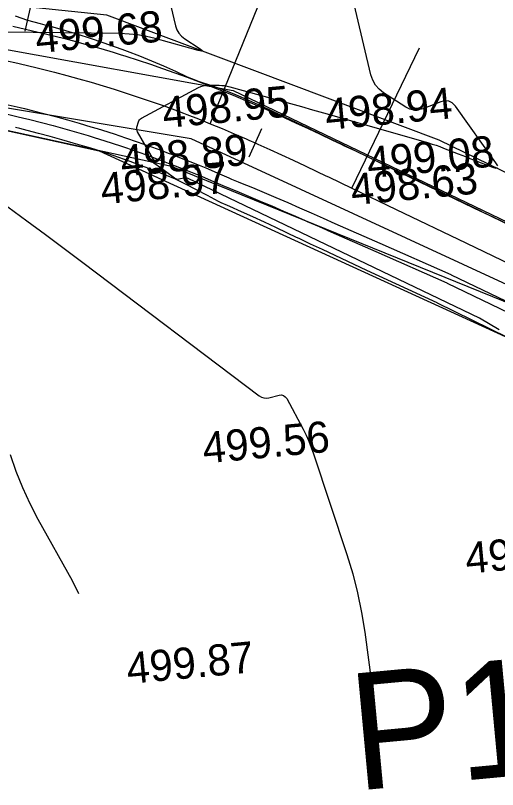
# Model space of a CAD drawing. Extents: x -636600 to -628587, y -1090963 to -1085869.
# Drawn here: x -629429.59 to -629398.65, y -1086793.15 to -1086743.44 of the extents above; entities that cross this region are included whole.
import ezdxf

# ---------------------------------------------------------------- set-up
doc = ezdxf.new("R2010")
doc.units = 0
for name, color, linetype in [('01_PARCELY_NÁVRH_PC', 7, 'Continuous'), ('03_PC_OBJEKTY_STAV', 7, 'Continuous'), ('40', 7, 'Continuous'), ('42', 7, 'Continuous'), ('dno příkopu', 7, 'Continuous'), ('Ex_Major Contours', 7, 'Continuous'), ('Ex_Minor Contours', 7, 'Continuous'), ('HEKTOMETRY20', 7, 'Continuous'), ('HL_BODY', 7, 'Continuous'), ('koty_vše', 7, 'Continuous'), ('POLOMERY', 7, 'Continuous'), ('situace_osa', 7, 'Continuous'), ('situace_těleso', 7, 'Continuous'), ('situace_vozovka', 7, 'Continuous'), ('VRCHOLY', 7, 'Continuous')]:
    doc.layers.add(name, color=color, linetype=linetype)

msp = doc.modelspace()

# ---------------------------------------------------------------- linework, layer by layer
at = {"layer": '01_PARCELY_NÁVRH_PC'}
msp.add_lwpolyline([(-629581.291, -1086747.343), (-629573.181, -1086748.729), (-629545.026, -1086748.335), (-629523.063, -1086748.889), (-629503.553, -1086748.126), (-629457.673, -1086748.153), (-629437.396, -1086749.251), (-629424.229, -1086752.131), (-629386.136, -1086769.549), (-629377.577, -1086772.818), (-629374.158, -1086766.006), (-629384.019, -1086760.39), (-629402.398, -1086751.456), (-629423.72, -1086743.43), (-629445.196, -1086741.176), (-629480.023, -1086740.659), (-629516.669, -1086741.668), (-629576.679, -1086741.689)], close=True, dxfattribs=at)
at = {"layer": '40'}
for p, q in [((-629436.834, -1086744.427), (-629415.614, -1086748.255)), ((-629418.306, -1086751.36), (-629437.253, -1086748.203)), ((-629415.614, -1086748.255), (-629377.087, -1086766.793)), ((-629377.887, -1086770.051), (-629418.306, -1086751.36))]:
    msp.add_line(p, q, dxfattribs=at)
at = {"layer": '42'}
for p, q in [((-629419.585, -1086753.147), (-629437.396, -1086749.251)), ((-629377.887, -1086770.051), (-629419.585, -1086753.147))]:
    msp.add_line(p, q, dxfattribs=at)
at = {"layer": 'dno příkopu'}
msp.add_lwpolyline([(-629430.184, -1086749.763), (-629429.428, -1086749.939), (-629429.149, -1086750.005), (-629428.674, -1086750.122), (-629427.922, -1086750.313), (-629427.172, -1086750.512), (-629426.423, -1086750.718), (-629425.677, -1086750.932), (-629424.934, -1086751.154), (-629424.531, -1086751.277), (-629424.192, -1086751.383), (-629423.453, -1086751.619), (-629422.716, -1086751.863), (-629421.982, -1086752.115), (-629421.251, -1086752.373), (-629420.522, -1086752.64), (-629420.001, -1086752.835), (-629419.795, -1086752.913), (-629419.072, -1086753.194), (-629418.351, -1086753.482), (-629417.612, -1086753.787), (-629416.872, -1086754.1), (-629416.133, -1086754.42), (-629415.965, -1086754.494), (-629415.549, -1086754.662), (-629415.385, -1086754.729), (-629414.634, -1086755.038), (-629413.882, -1086755.354), (-629413.13, -1086755.674), (-629412.376, -1086755.999), (-629411.62, -1086756.328), (-629411.029, -1086756.588), (-629410.863, -1086756.66), (-629410.104, -1086756.995), (-629409.342, -1086757.332), (-629406.459, -1086758.606), (-629401.909, -1086760.618), (-629401.884, -1086760.63), (-629397.378, -1086762.797)], dxfattribs=at)
at = {"layer": 'Ex_Major Contours'}
msp.add_lwpolyline([(-629429.934, -1086771.64), (-629429.565, -1086772.708), (-629429.144, -1086773.754), (-629428.672, -1086774.776), (-629428.147, -1086775.777), (-629425.945, -1086779.734), (-629425.545, -1086780.561)], dxfattribs=at)
at = {"layer": 'Ex_Minor Contours'}
for points in [[(-629398.637, -1086753.102), (-629398.759, -1086752.895), (-629401.356, -1086749.256), (-629401.549, -1086749.05), (-629401.769, -1086748.935), (-629402.016, -1086748.911), (-629402.29, -1086748.979), (-629403.441, -1086749.431), (-629403.725, -1086749.509), (-629404.002, -1086749.517), (-629404.272, -1086749.454), (-629404.536, -1086749.322), (-629405.957, -1086748.408), (-629406.251, -1086748.179), (-629406.486, -1086747.909), (-629406.662, -1086747.597), (-629406.78, -1086747.243), (-629408.947, -1086738.06)], [(-629419.809, -1086742.008), (-629419.316, -1086744.098), (-629419.231, -1086744.353), (-629419.104, -1086744.578), (-629418.934, -1086744.773), (-629418.722, -1086744.938), (-629417.79, -1086745.538), (-629417.619, -1086745.66), (-629417.573, -1086745.726), (-629417.653, -1086745.736), (-629417.858, -1086745.69), (-629420.622, -1086744.924), (-629421.174, -1086744.79), (-629421.731, -1086744.692), (-629422.294, -1086744.631), (-629422.862, -1086744.605), (-629435.915, -1086744.439)], [(-629398.544, -1086763.619), (-629399.81, -1086762.872), (-629418.497, -1086753.913), (-629418.568, -1086753.885), (-629418.641, -1086753.871), (-629418.716, -1086753.87), (-629418.791, -1086753.881), (-629419.097, -1086753.954), (-629419.172, -1086753.965), (-629419.243, -1086753.958), (-629419.311, -1086753.935), (-629419.376, -1086753.896), (-629419.874, -1086753.52), (-629419.958, -1086753.457), (-629420.043, -1086753.394), (-629420.127, -1086753.332), (-629420.212, -1086753.269), (-629420.701, -1086752.914), (-629420.709, -1086752.906), (-629420.711, -1086752.899), (-629420.707, -1086752.893), (-629420.698, -1086752.888), (-629420.649, -1086752.867), (-629420.639, -1086752.86), (-629420.634, -1086752.853), (-629420.634, -1086752.844), (-629420.638, -1086752.833), (-629421.752, -1086750.92), (-629421.787, -1086750.845), (-629421.805, -1086750.767), (-629421.807, -1086750.687), (-629421.791, -1086750.606), (-629421.695, -1086750.275), (-629421.665, -1086750.198), (-629421.621, -1086750.131), (-629421.565, -1086750.074), (-629421.496, -1086750.028), (-629417.846, -1086748.07), (-629417.692, -1086747.999), (-629417.533, -1086747.949), (-629417.369, -1086747.92), (-629417.2, -1086747.912), (-629416.513, -1086747.92), (-629416.342, -1086747.928), (-629416.173, -1086747.946), (-629416.005, -1086747.976), (-629415.838, -1086748.016), (-629411.941, -1086749.096), (-629411.236, -1086749.292), (-629410.532, -1086749.49), (-629409.828, -1086749.689), (-629409.125, -1086749.89), (-629403.075, -1086751.626), (-629402.834, -1086751.699), (-629402.594, -1086751.777), (-629402.357, -1086751.86), (-629402.121, -1086751.95), (-629401.183, -1086752.318), (-629400.948, -1086752.41), (-629400.714, -1086752.502), (-629400.479, -1086752.594), (-629400.244, -1086752.685), (-629398.977, -1086753.176), (-629398.746, -1086753.243), (-629398.633, -1086753.218)], [(-629430.076, -1086755.738), (-629428.868, -1086756.622), (-629427.664, -1086757.511), (-629426.463, -1086758.405), (-629425.267, -1086759.304), (-629413.939, -1086767.857), (-629413.799, -1086767.942), (-629413.652, -1086767.991), (-629413.497, -1086768.005), (-629413.335, -1086767.983), (-629412.671, -1086767.824), (-629412.516, -1086767.808), (-629412.382, -1086767.84), (-629412.27, -1086767.919), (-629412.179, -1086768.046), (-629411.131, -1086770.014), (-629410.938, -1086770.396), (-629410.762, -1086770.785), (-629410.602, -1086771.181), (-629410.459, -1086771.585), (-629408.316, -1086778.064), (-629407.943, -1086779.286), (-629407.627, -1086780.521), (-629407.369, -1086781.77), (-629407.169, -1086783.032), (-629406.535, -1086787.72)]]:
    msp.add_lwpolyline(points, dxfattribs=at)
at = {"layer": 'HEKTOMETRY20'}
msp.add_lwpolyline([(-629413.79, -1086750.71), (-629414.604, -1086752.537)], dxfattribs=at)
at = {"layer": 'HL_BODY'}
for points in [[(-629417.095, -1086750.388), (-629413.334, -1086741.122)], [(-629407.996, -1086754.53), (-629403.664, -1086745.518)]]:
    msp.add_lwpolyline(points, dxfattribs=at)
at = {"layer": 'POLOMERY'}
for points in [[(-629417.095, -1086750.388), (-629413.334, -1086741.122)], [(-629407.996, -1086754.53), (-629403.664, -1086745.518)]]:
    msp.add_lwpolyline(points, dxfattribs=at)
at = {"layer": 'situace_osa'}
msp.add_lwpolyline([(-629430.234, -1086746.33), (-629429.443, -1086746.506), (-629428.654, -1086746.689), (-629428.364, -1086746.759), (-629427.867, -1086746.881), (-629427.082, -1086747.08), (-629426.3, -1086747.288), (-629425.519, -1086747.503), (-629424.74, -1086747.726), (-629423.964, -1086747.958), (-629423.544, -1086748.086), (-629423.191, -1086748.197), (-629422.419, -1086748.443), (-629421.65, -1086748.698), (-629420.884, -1086748.96), (-629420.121, -1086749.23), (-629419.36, -1086749.508), (-629418.816, -1086749.712), (-629418.602, -1086749.794), (-629417.847, -1086750.087), (-629417.095, -1086750.388), (-629416.325, -1086750.705), (-629415.557, -1086751.03), (-629414.793, -1086751.361), (-629414.619, -1086751.437), (-629414.197, -1086751.624), (-629414.031, -1086751.698), (-629413.271, -1086752.041), (-629412.513, -1086752.388), (-629411.758, -1086752.739), (-629411.003, -1086753.093), (-629410.25, -1086753.45), (-629409.663, -1086753.731), (-629409.498, -1086753.809), (-629408.747, -1086754.17), (-629407.996, -1086754.53), (-629405.156, -1086755.896), (-629400.675, -1086758.05), (-629400.649, -1086758.062), (-629396.143, -1086760.228)], dxfattribs=at)
at = {"layer": 'situace_těleso'}
for points in [[(-629429.612, -1086743.464), (-629428.814, -1086743.738), (-629428.005, -1086743.961), (-629427.705, -1086744.039), (-629427.195, -1086744.177), (-629426.388, -1086744.405), (-629425.585, -1086744.647), (-629424.787, -1086744.9), (-629423.992, -1086745.167), (-629423.202, -1086745.445), (-629422.775, -1086745.602), (-629422.417, -1086745.736), (-629421.637, -1086746.04), (-629420.861, -1086746.355), (-629420.091, -1086746.682), (-629419.327, -1086747.021), (-629418.567, -1086747.371), (-629418.014, -1086747.596), (-629417.79, -1086747.669), (-629416.998, -1086747.931), (-629416.211, -1086748.209), (-629415.417, -1086748.53), (-629414.635, -1086748.877), (-629413.858, -1086749.228), (-629413.682, -1086749.309), (-629413.254, -1086749.506), (-629413.086, -1086749.584), (-629412.317, -1086749.943), (-629411.552, -1086750.305), (-629410.791, -1086750.67), (-629410.032, -1086751.036), (-629409.276, -1086751.403), (-629408.687, -1086751.69), (-629408.523, -1086751.77), (-629407.771, -1086752.138), (-629407.02, -1086752.501), (-629404.175, -1086753.854), (-629399.695, -1086756.012), (-629399.67, -1086756.025), (-629395.157, -1086758.177)], [(-629398.013, -1086764.119), (-629402.502, -1086761.916), (-629402.527, -1086761.903), (-629407.041, -1086759.818), (-629409.892, -1086758.476), (-629410.644, -1086758.12), (-629411.391, -1086757.765), (-629411.554, -1086757.687), (-629412.136, -1086757.412), (-629412.878, -1086757.063), (-629413.617, -1086756.718), (-629414.355, -1086756.377), (-629415.091, -1086756.043), (-629415.826, -1086755.715), (-629415.986, -1086755.644), (-629416.393, -1086755.466), (-629416.556, -1086755.385), (-629417.26, -1086755.006), (-629417.965, -1086754.633), (-629418.671, -1086754.268), (-629419.362, -1086753.929), (-629420.074, -1086753.642), (-629420.276, -1086753.562), (-629420.789, -1086753.362), (-629421.507, -1086753.088), (-629422.228, -1086752.822), (-629422.952, -1086752.563), (-629423.679, -1086752.312), (-629424.409, -1086752.072), (-629424.745, -1086751.969), (-629425.144, -1086751.848), (-629425.882, -1086751.631), (-629426.621, -1086751.42), (-629427.362, -1086751.215), (-629428.104, -1086751.016), (-629428.848, -1086750.824), (-629429.319, -1086750.706), (-629429.594, -1086750.638)]]:
    msp.add_lwpolyline(points, dxfattribs=at)
at = {"layer": 'situace_vozovka'}
for points in [[(-629429.757, -1086744.131), (-629428.944, -1086744.312), (-629428.133, -1086744.501), (-629427.834, -1086744.572), (-629427.324, -1086744.697), (-629426.517, -1086744.903), (-629425.712, -1086745.116), (-629424.91, -1086745.337), (-629424.109, -1086745.567), (-629423.311, -1086745.804), (-629422.879, -1086745.937), (-629422.516, -1086746.05), (-629421.723, -1086746.304), (-629420.932, -1086746.566), (-629420.145, -1086746.835), (-629419.36, -1086747.113), (-629418.578, -1086747.399), (-629418.019, -1086747.608), (-629417.798, -1086747.692), (-629417.022, -1086747.993), (-629416.249, -1086748.303), (-629415.458, -1086748.629), (-629414.671, -1086748.961), (-629413.89, -1086749.3), (-629413.713, -1086749.378), (-629413.282, -1086749.568), (-629413.113, -1086749.644), (-629412.34, -1086749.992), (-629411.57, -1086750.345), (-629410.805, -1086750.701), (-629410.043, -1086751.059), (-629409.284, -1086751.419), (-629408.692, -1086751.701), (-629408.527, -1086751.78), (-629407.773, -1086752.141), (-629407.021, -1086752.503), (-629404.181, -1086753.868), (-629399.7, -1086756.022), (-629399.675, -1086756.034), (-629395.168, -1086758.2)], [(-629430.051, -1086749.178), (-629429.289, -1086749.355), (-629429.008, -1086749.422), (-629428.529, -1086749.54), (-629427.771, -1086749.733), (-629427.015, -1086749.933), (-629426.261, -1086750.141), (-629425.509, -1086750.356), (-629424.76, -1086750.58), (-629424.354, -1086750.704), (-629424.012, -1086750.81), (-629423.267, -1086751.049), (-629422.525, -1086751.295), (-629421.785, -1086751.548), (-629421.048, -1086751.809), (-629420.313, -1086752.077), (-629419.788, -1086752.274), (-629419.581, -1086752.353), (-629418.852, -1086752.636), (-629418.126, -1086752.926), (-629417.381, -1086753.233), (-629416.636, -1086753.548), (-629415.892, -1086753.871), (-629415.723, -1086753.945), (-629415.305, -1086754.114), (-629415.14, -1086754.181), (-629414.386, -1086754.492), (-629413.631, -1086754.809), (-629412.876, -1086755.131), (-629412.119, -1086755.457), (-629411.362, -1086755.787), (-629410.77, -1086756.046), (-629410.604, -1086756.119), (-629409.844, -1086756.454), (-629409.082, -1086756.791), (-629406.199, -1086758.066), (-629401.649, -1086760.077), (-629401.624, -1086760.09), (-629397.118, -1086762.256)]]:
    msp.add_lwpolyline(points, dxfattribs=at)
at = {"layer": 'VRCHOLY'}
msp.add_lwpolyline([(-629428.975, -1086744.446), (-629424.54, -1086724.944)], dxfattribs=at)

# ---------------------------------------------------------------- texts
at = {"layer": '03_PC_OBJEKTY_STAV'}
msp.add_text('P16', height=7.5, rotation=5.3515, dxfattribs=at).set_placement((-629407.735, -1086793.223))
at = {"layer": 'koty_vše'}
for s, p in [('499.68', (-629428.229, -1086745.861)), ('498.95', (-629420.068, -1086750.681)), ('498.94', (-629409.622, -1086750.797)), ('498.89', (-629422.761, -1086753.786)), ('499.08', (-629406.938, -1086753.891)), ('498.97', (-629424.04, -1086755.573)), ('498.63', (-629407.982, -1086755.625)), ('499.56', (-629417.494, -1086772.215)), ('499.12', (-629400.628, -1086779.293)), ('499.87', (-629422.37, -1086786.371))]:
    msp.add_text(s, height=2, rotation=5.3515, dxfattribs=at).set_placement(p)

doc.saveas('drawing.dxf')
